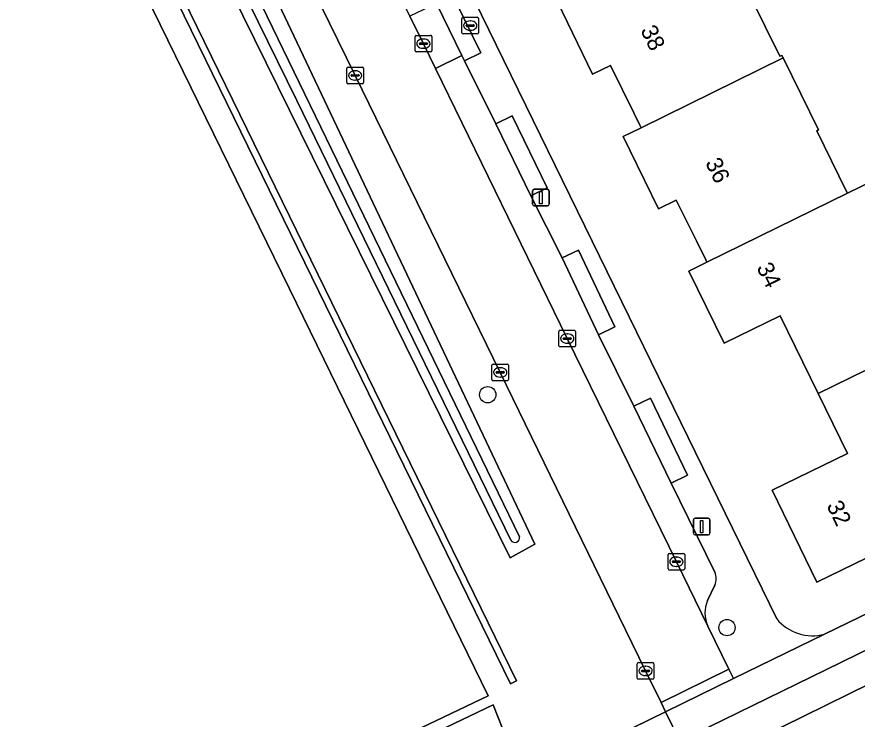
# Model space of a CAD drawing. Extents: x 160455 to 162082, y 388339 to 389736.
# Drawn here: x 160648.2 to 160698.8, y 388806.3 to 388848.5 of the extents above; entities that cross this region are included whole.
import ezdxf

# ---------------------------------------------------------------- set-up
doc = ezdxf.new("R2010")
doc.units = 0
for name, color, linetype in [('IMGEO_Boom', 7, 'Continuous'), ('IMGEO_Brandkraan', 7, 'Continuous'), ('IMGEO_Erf', 7, 'Continuous'), ('IMGEO_Fietspad_gesloten', 7, 'Continuous'), ('IMGEO_Groenvoorziening', 7, 'Continuous'), ('IMGEO_Haag', 7, 'Continuous'), ('IMGEO_Kolk', 7, 'Continuous'), ('IMGEO_Lichtmast', 7, 'Continuous'), ('IMGEO_Oever', 7, 'Continuous'), ('IMGEO_Pand', 7, 'Continuous'), ('IMGEO_Pand_nummerreeks', 7, 'Continuous'), ('IMGEO_Parkeervlak_open', 7, 'Continuous'), ('IMGEO_Rijbaan_lokaal_gesloten', 7, 'Continuous'), ('IMGEO_Rijbaan_lokaal_open', 7, 'Continuous'), ('IMGEO_Verkeerseiland_open', 7, 'Continuous'), ('IMGEO_Voetpad_open', 7, 'Continuous'), ('IMGEO_Waterloop', 7, 'Continuous')]:
    doc.layers.add(name, color=color, linetype=linetype)

msp = doc.modelspace()

# ---------------------------------------------------------------- linework, layer by layer
at = {"layer": 'IMGEO_Boom'}
for centre in [(160676.553, 388825.778), (160690.942, 388811.777)]:
    msp.add_circle(centre, 0.489, dxfattribs=at)
at = {"layer": 'IMGEO_Brandkraan'}
for p, q in [((160675.001, 388847.544), (160675.001, 388848.396)), ((160675.076, 388848.47), (160675.928, 388848.47)), ((160675.489, 388848.25), (160675.514, 388848.25)), ((160676.002, 388848.396), (160676.002, 388847.544)), ((160675.26, 388847.964), (160675.26, 388847.976)), ((160675.698, 388847.927), (160675.3, 388847.927)), ((160675.303, 388848.013), (160675.701, 388848.013)), ((160675.512, 388847.69), (160675.487, 388847.69)), ((160675.744, 388847.976), (160675.744, 388847.964)), ((160675.928, 388847.47), (160675.076, 388847.47))]:
    msp.add_line(p, q, dxfattribs=at)
for points in [[(160675.001, 388847.544), (160675.001, 388848.396)], [(160675.076, 388848.47), (160675.928, 388848.47)], [(160676.002, 388848.396), (160676.002, 388847.544)], [(160675.928, 388847.47), (160675.076, 388847.47)]]:
    msp.add_lwpolyline(points, dxfattribs=at)
for centre, radius, start, end in [((160675.078, 388848.394), 0.0765, 91.552, 178.448), ((160675.078, 388848.394), 0.0765, 91.552, 178.448), ((160675.926, 388848.394), 0.0765, 1.552, 88.448), ((160675.926, 388848.394), 0.0765, 1.552, 88.448), ((160675.078, 388847.546), 0.0765, 181.552, 268.448), ((160675.078, 388847.546), 0.0765, 181.552, 268.448), ((160675.3, 388847.973), 0.0403, 85.8775, 175.7526), ((160675.297, 388847.963), 0.0366, 178.938, 274.7102), ((160675.701, 388847.97), 0.043, 264.8664, 352.4533), ((160675.705, 388847.975), 0.0386, 1.7309, 96.639), ((160675.926, 388847.546), 0.0765, 271.552, 358.448), ((160675.926, 388847.546), 0.0765, 271.552, 358.448)]:
    msp.add_arc(centre, radius, start, end, dxfattribs=at)
for centre, major_axis, ratio, start_param, end_param in [((160675.488, 388847.97), (-0.387, 0.002), 0.722429, 4.712389, 7.853982), ((160675.513, 388847.97), (-0.39, 0.002), 0.717154, 1.570796, 4.712389)]:
    msp.add_ellipse(centre, major_axis=major_axis, ratio=ratio, start_param=start_param, end_param=end_param, dxfattribs=at)
at = {"layer": 'IMGEO_Erf'}
msp.add_lwpolyline([(160626.224, 388910.601), (160605.955, 388923.367), (160604.958, 388924.006), (160591.062, 388933.242), (160554.786, 388954.994), (160549.577, 388958.117), (160548.847, 388958.571), (160547.705, 388955.023), (160547.57, 388954.603), (160547.996, 388954.609), (160548.691, 388954.505), (160549.504, 388954.293), (160553.273, 388951.494), (160551.28, 388947.987), (160550.48, 388945.512), (160506.381, 388848.187), (160613.222, 388781.291), (160619.273, 388780.316), (160676.573, 388807.682), (160664.626, 388832.146)], close=True, dxfattribs=at)
for points in [[(160682.063, 388876.722), (160680.283, 388872.993), (160681.274, 388870.861), (160681.651, 388870.048), (160681.722, 388869.896), (160682.393, 388870.224), (160684.526, 388865.893), (160686.368, 388862.153), (160688.497, 388857.831), (160690.263, 388854.244), (160690.338, 388854.092), (160692.463, 388849.779), (160692.355, 388849.726), (160694.126, 388846.13), (160694.234, 388846.183), (160694.309, 388846.03), (160696.442, 388841.699), (160696.334, 388841.646), (160697.222, 388839.843), (160698.11, 388838.041), (160698.184, 388837.89), (160699.781, 388838.674)], [(160666.392, 388868.639), (160693.93, 388812.297)], [(160704.545, 388818.501), (160696.351, 388814.509), (160693.66, 388820.032), (160698.189, 388822.254), (160696.426, 388825.855), (160695.048, 388828.67), (160694.129, 388830.531), (160690.773, 388828.885), (160688.656, 388833.212), (160689.734, 388833.741), (160689.659, 388833.894), (160689.101, 388835.029), (160687.894, 388837.484), (160686.815, 388836.959), (160684.703, 388841.305), (160685.78, 388841.835), (160685.708, 388841.982), (160685.362, 388842.685), (160683.936, 388845.579), (160682.863, 388845.047), (160680.746, 388849.393)], [(160696.811, 388811.38), (160705.134, 388815.433), (160714.616, 388820.104)]]:
    msp.add_lwpolyline(points, dxfattribs=at)
msp.add_arc((160696.093, 388814.108), 2.821, 219.9382, 284.7501, dxfattribs=at)
at = {"layer": 'IMGEO_Fietspad_gesloten'}
msp.add_lwpolyline([(160935.958, 388926.245), (160935.472, 388926.041), (160929.623, 388923.115), (160929.542, 388923.081), (160924.149, 388920.448), (160820.314, 388869.678), (160812.524, 388865.895), (160804.151, 388861.828), (160752.018, 388836.29), (160739.38, 388830.051), (160696.889, 388809.242), (160688.114, 388804.953), (160688.97, 388803.215), (160707.492, 388812.318), (160716.69, 388816.833), (160716.639, 388816.936), (160723.758, 388820.418), (160723.804, 388820.325), (160740.999, 388828.766), (160761.388, 388838.743), (160804.958, 388860.084), (160820.353, 388867.581)], dxfattribs=at)
at = {"layer": 'IMGEO_Groenvoorziening'}
for points in [[(160571.444, 388750), (160571.754, 388750.166), (160572.065, 388750.329), (160607.803, 388767.824), (160687.247, 388806.714), (160686.973, 388807.274), (160686.045, 388809.17), (160684.847, 388811.633), (160677.31, 388827.125), (160668.584, 388844.978), (160659.808, 388862.897), (160659.071, 388864.445), (160648.25, 388886.548), (160638.47, 388906.585), (160629.688, 388924.586), (160620.814, 388942.765), (160619.643, 388945.116), (160619.032, 388946.319), (160618.392, 388947.991), (160617.059, 388948.01), (160612.318, 388945.878)], [(160632.719, 388914.731), (160654.274, 388869.794), (160679.394, 388816.794), (160677.9, 388815.979), (160631.061, 388910.967)], [(160626.224, 388910.601), (160664.626, 388832.146), (160676.573, 388807.682), (160619.273, 388780.316)], [(160620.942, 388780.351), (160676.881, 388807.14), (160677.485, 388805.614), (160666.685, 388800.384), (160667.733, 388798.19), (160594.565, 388763.508)]]:
    msp.add_lwpolyline(points, dxfattribs=at)
for points in [[(160678.293, 388808.574), (160628.33, 388910.796), (160628.082, 388911.372), (160627.729, 388911.891), (160627.283, 388912.333), (160626.762, 388912.683), (160626.574, 388912.777), (160608.695, 388923.959), (160608.477, 388923.597), (160626.439, 388912.364), (160626.539, 388912.317), (160627.025, 388912.014), (160627.436, 388911.616), (160627.756, 388911.141), (160627.97, 388910.61), (160677.93, 388808.386)], [(160627.97, 388910.61), (160627.756, 388911.141), (160627.436, 388911.616), (160627.025, 388912.014), (160626.539, 388912.317), (160626.439, 388912.364), (160608.477, 388923.597), (160608.695, 388923.959), (160626.574, 388912.777), (160626.762, 388912.683), (160627.283, 388912.333), (160627.729, 388911.891), (160628.082, 388911.372), (160628.33, 388910.796), (160678.293, 388808.574), (160677.93, 388808.386)]]:
    msp.add_lwpolyline(points, close=True, dxfattribs=at)
at = {"layer": 'IMGEO_Haag'}
msp.add_lwpolyline([(160678.293, 388808.574), (160628.33, 388910.796), (160628.082, 388911.372), (160627.729, 388911.891), (160627.283, 388912.333), (160626.762, 388912.683), (160626.574, 388912.777), (160608.695, 388923.959), (160608.477, 388923.597), (160626.439, 388912.364), (160626.539, 388912.317), (160627.025, 388912.014), (160627.436, 388911.616), (160627.756, 388911.141), (160627.97, 388910.61), (160677.93, 388808.386)], close=True, dxfattribs=at)
at = {"layer": 'IMGEO_Kolk'}
for p, q in [((160672.184, 388846.461), (160672.184, 388847.313)), ((160672.259, 388847.387), (160673.111, 388847.387)), ((160672.672, 388847.167), (160672.697, 388847.167)), ((160673.185, 388847.313), (160673.185, 388846.461)), ((160672.443, 388846.881), (160672.443, 388846.893)), ((160672.881, 388846.844), (160672.483, 388846.844)), ((160672.486, 388846.93), (160672.884, 388846.93)), ((160672.695, 388846.607), (160672.67, 388846.607)), ((160672.927, 388846.893), (160672.927, 388846.881)), ((160673.111, 388846.387), (160672.259, 388846.387)), ((160668.082, 388844.551), (160668.082, 388845.403)), ((160668.157, 388845.477), (160669.009, 388845.477)), ((160668.384, 388845.02), (160668.782, 388845.02)), ((160668.57, 388845.257), (160668.595, 388845.257)), ((160669.083, 388845.403), (160669.083, 388844.551)), ((160668.341, 388844.971), (160668.341, 388844.983)), ((160668.779, 388844.934), (160668.381, 388844.934)), ((160668.593, 388844.697), (160668.568, 388844.697)), ((160668.825, 388844.983), (160668.825, 388844.971)), ((160669.009, 388844.477), (160668.157, 388844.477)), ((160680.836, 388828.726), (160680.836, 388829.578)), ((160680.911, 388829.652), (160681.763, 388829.652)), ((160681.324, 388829.432), (160681.349, 388829.432)), ((160681.837, 388829.578), (160681.837, 388828.726)), ((160681.095, 388829.146), (160681.095, 388829.158)), ((160681.533, 388829.109), (160681.135, 388829.109)), ((160681.138, 388829.195), (160681.536, 388829.195)), ((160681.347, 388828.872), (160681.322, 388828.872)), ((160681.579, 388829.158), (160681.579, 388829.146)), ((160681.763, 388828.652), (160680.911, 388828.652)), ((160676.807, 388826.698), (160676.807, 388827.55)), ((160676.882, 388827.624), (160677.734, 388827.624)), ((160677.295, 388827.404), (160677.32, 388827.404)), ((160677.808, 388827.55), (160677.808, 388826.698)), ((160677.066, 388827.118), (160677.066, 388827.13)), ((160677.504, 388827.081), (160677.106, 388827.081)), ((160677.109, 388827.167), (160677.507, 388827.167)), ((160677.318, 388826.844), (160677.293, 388826.844)), ((160677.55, 388827.13), (160677.55, 388827.118)), ((160677.734, 388826.624), (160676.882, 388826.624)), ((160687.471, 388816.24), (160688.323, 388816.24)), ((160687.396, 388815.314), (160687.396, 388816.166)), ((160687.655, 388815.734), (160687.655, 388815.746)), ((160687.698, 388815.783), (160688.096, 388815.783)), ((160687.884, 388816.02), (160687.909, 388816.02)), ((160688.139, 388815.746), (160688.139, 388815.734)), ((160688.397, 388816.166), (160688.397, 388815.314)), ((160688.323, 388815.24), (160687.471, 388815.24)), ((160688.093, 388815.697), (160687.695, 388815.697)), ((160687.907, 388815.46), (160687.882, 388815.46)), ((160685.618, 388809.67), (160686.47, 388809.67)), ((160685.543, 388808.744), (160685.543, 388809.596)), ((160685.802, 388809.164), (160685.802, 388809.176)), ((160685.845, 388809.213), (160686.243, 388809.213)), ((160686.031, 388809.45), (160686.056, 388809.45)), ((160686.286, 388809.176), (160686.286, 388809.164)), ((160686.544, 388809.596), (160686.544, 388808.744)), ((160686.47, 388808.67), (160685.618, 388808.67)), ((160686.24, 388809.127), (160685.842, 388809.127)), ((160686.054, 388808.89), (160686.029, 388808.89))]:
    msp.add_line(p, q, dxfattribs=at)
for points in [[(160672.184, 388846.461), (160672.184, 388847.313)], [(160672.259, 388847.387), (160673.111, 388847.387)], [(160673.185, 388847.313), (160673.185, 388846.461)], [(160673.111, 388846.387), (160672.259, 388846.387)], [(160668.082, 388844.551), (160668.082, 388845.403)], [(160668.157, 388845.477), (160669.009, 388845.477)], [(160669.083, 388845.403), (160669.083, 388844.551)], [(160669.009, 388844.477), (160668.157, 388844.477)], [(160680.836, 388828.726), (160680.836, 388829.578)], [(160680.911, 388829.652), (160681.763, 388829.652)], [(160681.837, 388829.578), (160681.837, 388828.726)], [(160681.763, 388828.652), (160680.911, 388828.652)], [(160676.807, 388826.698), (160676.807, 388827.55)], [(160676.882, 388827.624), (160677.734, 388827.624)], [(160677.808, 388827.55), (160677.808, 388826.698)], [(160677.734, 388826.624), (160676.882, 388826.624)], [(160687.471, 388816.24), (160688.323, 388816.24)], [(160687.396, 388815.314), (160687.396, 388816.166)], [(160688.397, 388816.166), (160688.397, 388815.314)], [(160688.323, 388815.24), (160687.471, 388815.24)], [(160685.618, 388809.67), (160686.47, 388809.67)], [(160685.543, 388808.744), (160685.543, 388809.596)], [(160686.544, 388809.596), (160686.544, 388808.744)], [(160686.47, 388808.67), (160685.618, 388808.67)]]:
    msp.add_lwpolyline(points, dxfattribs=at)
for centre, radius, start, end in [((160672.261, 388847.311), 0.0765, 91.552, 178.448), ((160672.261, 388847.311), 0.0765, 91.552, 178.448), ((160673.109, 388847.311), 0.0765, 1.552, 88.448), ((160673.109, 388847.311), 0.0765, 1.552, 88.448), ((160672.483, 388846.89), 0.0403, 85.8775, 175.7526), ((160672.48, 388846.88), 0.0366, 178.938, 274.7102), ((160672.884, 388846.887), 0.043, 264.8664, 352.4533), ((160672.888, 388846.892), 0.0386, 1.7309, 96.639), ((160672.261, 388846.463), 0.0765, 181.552, 268.448), ((160672.261, 388846.463), 0.0765, 181.552, 268.448), ((160673.109, 388846.463), 0.0765, 271.552, 358.448), ((160673.109, 388846.463), 0.0765, 271.552, 358.448), ((160668.159, 388845.401), 0.0765, 91.552, 178.448), ((160668.159, 388845.401), 0.0765, 91.552, 178.448), ((160668.381, 388844.98), 0.0403, 85.8775, 175.7526), ((160668.786, 388844.982), 0.0386, 1.7309, 96.639), ((160669.007, 388845.401), 0.0765, 1.552, 88.448), ((160669.007, 388845.401), 0.0765, 1.552, 88.448), ((160668.159, 388844.553), 0.0765, 181.552, 268.448), ((160668.159, 388844.553), 0.0765, 181.552, 268.448), ((160668.378, 388844.97), 0.0366, 178.938, 274.7102), ((160668.782, 388844.977), 0.043, 264.8664, 352.4533), ((160669.007, 388844.553), 0.0765, 271.552, 358.448), ((160669.007, 388844.553), 0.0765, 271.552, 358.448), ((160680.913, 388829.576), 0.0765, 91.552, 178.448), ((160680.913, 388829.576), 0.0765, 91.552, 178.448), ((160681.761, 388829.576), 0.0765, 1.552, 88.448), ((160681.761, 388829.576), 0.0765, 1.552, 88.448), ((160681.135, 388829.155), 0.0403, 85.8775, 175.7526), ((160681.132, 388829.145), 0.0366, 178.938, 274.7102), ((160681.536, 388829.152), 0.043, 264.8664, 352.4533), ((160681.54, 388829.157), 0.0386, 1.7309, 96.639), ((160680.913, 388828.728), 0.0765, 181.552, 268.448), ((160680.913, 388828.728), 0.0765, 181.552, 268.448), ((160681.761, 388828.728), 0.0765, 271.552, 358.448), ((160681.761, 388828.728), 0.0765, 271.552, 358.448), ((160676.884, 388827.548), 0.0765, 91.552, 178.448), ((160676.884, 388827.548), 0.0765, 91.552, 178.448), ((160677.732, 388827.548), 0.0765, 1.552, 88.448), ((160677.732, 388827.548), 0.0765, 1.552, 88.448), ((160677.106, 388827.127), 0.0403, 85.8775, 175.7526), ((160677.103, 388827.117), 0.0366, 178.938, 274.7102), ((160677.507, 388827.124), 0.043, 264.8664, 352.4533), ((160677.511, 388827.129), 0.0386, 1.7309, 96.639), ((160676.884, 388826.7), 0.0765, 181.552, 268.448), ((160676.884, 388826.7), 0.0765, 181.552, 268.448), ((160677.732, 388826.7), 0.0765, 271.552, 358.448), ((160677.732, 388826.7), 0.0765, 271.552, 358.448), ((160687.473, 388816.164), 0.0765, 91.552, 178.448), ((160687.473, 388816.164), 0.0765, 91.552, 178.448), ((160688.321, 388816.164), 0.0765, 1.552, 88.448), ((160688.321, 388816.164), 0.0765, 1.552, 88.448), ((160687.695, 388815.743), 0.0403, 85.8775, 175.7526), ((160687.692, 388815.733), 0.0366, 178.938, 274.7102), ((160688.096, 388815.74), 0.043, 264.8664, 352.4533), ((160688.1, 388815.745), 0.0386, 1.7309, 96.639), ((160687.473, 388815.316), 0.0765, 181.552, 268.448), ((160687.473, 388815.316), 0.0765, 181.552, 268.448), ((160688.321, 388815.316), 0.0765, 271.552, 358.448), ((160688.321, 388815.316), 0.0765, 271.552, 358.448), ((160685.62, 388809.594), 0.0765, 91.552, 178.448), ((160685.62, 388809.594), 0.0765, 91.552, 178.448), ((160686.468, 388809.594), 0.0765, 1.552, 88.448), ((160686.468, 388809.594), 0.0765, 1.552, 88.448), ((160685.842, 388809.173), 0.0403, 85.8775, 175.7526), ((160685.839, 388809.163), 0.0366, 178.938, 274.7102), ((160686.243, 388809.17), 0.043, 264.8664, 352.4533), ((160686.247, 388809.175), 0.0386, 1.7309, 96.639), ((160685.62, 388808.746), 0.0765, 181.552, 268.448), ((160685.62, 388808.746), 0.0765, 181.552, 268.448), ((160686.468, 388808.746), 0.0765, 271.552, 358.448), ((160686.468, 388808.746), 0.0765, 271.552, 358.448)]:
    msp.add_arc(centre, radius, start, end, dxfattribs=at)
for centre, major_axis, ratio, start_param, end_param in [((160672.671, 388846.887), (-0.387, 0.002), 0.722429, 4.712389, 7.853982), ((160672.696, 388846.887), (-0.39, 0.002), 0.717154, 1.570796, 4.712389), ((160668.569, 388844.977), (-0.387, 0.002), 0.722429, 4.712389, 7.853982), ((160668.594, 388844.977), (-0.39, 0.002), 0.717154, 1.570796, 4.712389), ((160681.323, 388829.152), (-0.387, 0.002), 0.722429, 4.712389, 7.853982), ((160681.348, 388829.152), (-0.39, 0.002), 0.717154, 1.570796, 4.712389), ((160677.294, 388827.124), (-0.387, 0.002), 0.722429, 4.712389, 7.853982), ((160677.319, 388827.124), (-0.39, 0.002), 0.717154, 1.570796, 4.712389), ((160687.883, 388815.74), (-0.387, 0.002), 0.722429, 4.712389, 7.853982), ((160687.908, 388815.74), (-0.39, 0.002), 0.717154, 1.570796, 4.712389), ((160686.03, 388809.17), (-0.387, 0.002), 0.722429, 4.712389, 7.853982), ((160686.055, 388809.17), (-0.39, 0.002), 0.717154, 1.570796, 4.712389)]:
    msp.add_ellipse(centre, major_axis=major_axis, ratio=ratio, start_param=start_param, end_param=end_param, dxfattribs=at)
at = {"layer": 'IMGEO_Lichtmast'}
for p, q in [((160679.255, 388837.231), (160679.255, 388838.031)), ((160679.255, 388838.031), (160679.255, 388837.231)), ((160679.355, 388838.131), (160680.145, 388838.131)), ((160680.145, 388838.131), (160679.355, 388838.131)), ((160680.245, 388838.031), (160680.245, 388837.231)), ((160680.245, 388837.231), (160680.245, 388838.031)), ((160680.145, 388837.131), (160679.355, 388837.131)), ((160679.355, 388837.131), (160680.145, 388837.131)), ((160688.919, 388817.45), (160688.919, 388818.25)), ((160688.919, 388818.25), (160688.919, 388817.45)), ((160689.019, 388818.35), (160689.809, 388818.35)), ((160689.809, 388818.35), (160689.019, 388818.35)), ((160689.909, 388818.25), (160689.909, 388817.45)), ((160689.909, 388817.45), (160689.909, 388818.25)), ((160689.809, 388817.35), (160689.019, 388817.35)), ((160689.019, 388817.35), (160689.809, 388817.35))]:
    msp.add_line(p, q, dxfattribs=at)
for points in [[(160679.675, 388838.006), (160679.825, 388838.006), (160679.825, 388837.256), (160679.675, 388837.256), (160679.675, 388838.006)], [(160689.339, 388818.225), (160689.489, 388818.225), (160689.489, 388817.475), (160689.339, 388817.475), (160689.339, 388818.225)]]:
    msp.add_lwpolyline(points, dxfattribs=at)
for centre, start, end in [((160679.355, 388838.031), 90, 180), ((160679.355, 388838.031), 90, 180), ((160680.145, 388838.031), 0, 90), ((160680.145, 388838.031), 360, 90), ((160679.355, 388837.231), 180, 270), ((160679.355, 388837.231), 180, 270), ((160680.145, 388837.231), 270, 0), ((160680.145, 388837.231), 270, 0), ((160689.019, 388818.25), 90, 180), ((160689.019, 388818.25), 90, 180), ((160689.809, 388818.25), 0, 90), ((160689.809, 388818.25), 360, 90), ((160689.019, 388817.45), 180, 270), ((160689.019, 388817.45), 180, 270), ((160689.809, 388817.45), 270, 0), ((160689.809, 388817.45), 270, 0)]:
    msp.add_arc(centre, 0.1, start, end, dxfattribs=at)
at = {"layer": 'IMGEO_Oever'}
for points in [[(160631.061, 388910.967), (160677.9, 388815.979), (160679.394, 388816.794), (160654.274, 388869.794), (160632.719, 388914.731)], [(160631.643, 388912.704), (160661.664, 388851.883), (160678.46, 388817.242)], [(160677.947, 388817.037), (160665.072, 388843.464), (160646.51, 388881.205), (160632.136, 388910.404)]]:
    msp.add_lwpolyline(points, dxfattribs=at)
msp.add_arc((160678.189, 388817.177), 0.279, 210.0642, 13.5001, dxfattribs=at)
at = {"layer": 'IMGEO_Pand'}
for points in [[(160690.338, 388854.092), (160681.824, 388849.921), (160680.746, 388849.393), (160682.863, 388845.047), (160683.936, 388845.579), (160685.362, 388842.685), (160685.708, 388841.982), (160685.78, 388841.835), (160694.309, 388846.03), (160694.234, 388846.183), (160694.126, 388846.13), (160692.355, 388849.726), (160692.463, 388849.779)], [(160694.309, 388846.03), (160685.78, 388841.835), (160684.703, 388841.305), (160686.815, 388836.959), (160687.894, 388837.484), (160689.101, 388835.029), (160689.659, 388833.894), (160689.734, 388833.741), (160698.184, 388837.89), (160698.11, 388838.041), (160697.222, 388839.843), (160696.334, 388841.646), (160696.442, 388841.699)], [(160702.906, 388833.846), (160702.304, 388833.55), (160699.781, 388838.674), (160698.184, 388837.89), (160689.734, 388833.741), (160688.656, 388833.212), (160690.773, 388828.885), (160694.129, 388830.531), (160695.048, 388828.67), (160696.426, 388825.855), (160701.206, 388828.193), (160704.819, 388829.96)], [(160701.286, 388828.03), (160701.206, 388828.193), (160696.426, 388825.855), (160698.189, 388822.254), (160693.66, 388820.032), (160696.351, 388814.509), (160704.545, 388818.501), (160705.7, 388819.064), (160702.683, 388825.192)]]:
    msp.add_lwpolyline(points, close=True, dxfattribs=at)
at = {"layer": 'IMGEO_Parkeervlak_open'}
msp.add_lwpolyline([(160673.47, 388849.311), (160671.877, 388848.532), (160672.683, 388846.886), (160673.407, 388845.402), (160675, 388846.179)], close=True, dxfattribs=at)
for points in [[(160677.034, 388842.069), (160675.16, 388845.85), (160675, 388846.179), (160673.407, 388845.402), (160681.336, 388829.151), (160687.896, 388815.74), (160689.791, 388811.87)], [(160690.214, 388815.112), (160687.585, 388820.464), (160685.343, 388825.087), (160683.209, 388829.387), (160681.023, 388834.001), (160679.143, 388837.742), (160677.034, 388842.069)], [(160689.778, 388813.406), (160690.212, 388814.325)]]:
    msp.add_lwpolyline(points, dxfattribs=at)
for centre, radius, start, end in [((160689.246, 388814.721), 1.044, 337.7107, 21.9981), ((160691.451, 388812.652), 1.835, 155.7361, 205.2338)]:
    msp.add_arc(centre, radius, start, end, dxfattribs=at)
at = {"layer": 'IMGEO_Rijbaan_lokaal_gesloten'}
msp.add_lwpolyline([(160673.407, 388845.402), (160672.683, 388846.886), (160671.877, 388848.532), (160669.467, 388853.454), (160667.952, 388856.548), (160663.869, 388864.889), (160663.112, 388866.432), (160659.071, 388864.445), (160659.808, 388862.897), (160668.584, 388844.978), (160677.31, 388827.125), (160684.847, 388811.633), (160686.045, 388809.17), (160686.973, 388807.274), (160691.057, 388809.275), (160689.791, 388811.87), (160687.896, 388815.74), (160681.336, 388829.151)], close=True, dxfattribs=at)
at = {"layer": 'IMGEO_Rijbaan_lokaal_open'}
msp.add_lwpolyline([(160687.247, 388806.714), (160691.333, 388808.709), (160691.057, 388809.275), (160686.973, 388807.274)], close=True, dxfattribs=at)
at = {"layer": 'IMGEO_Verkeerseiland_open'}
msp.add_lwpolyline([(160702.657, 388809.195), (160707.533, 388811.581), (160716.991, 388816.218), (160716.69, 388816.833), (160707.492, 388812.318), (160688.97, 388803.215), (160685.77, 388801.642), (160686.645, 388799.828), (160686.823, 388799.459), (160697.98, 388804.929), (160700.703, 388806.24), (160700.822, 388806.3), (160700.991, 388806.404)], dxfattribs=at)
at = {"layer": 'IMGEO_Voetpad_open'}
for points in [[(160693.93, 388812.297), (160666.392, 388868.639)], [(160665.569, 388865.495), (160669.119, 388858.241), (160669.569, 388858.46), (160671.676, 388854.152), (160671.227, 388853.933), (160673.055, 388850.162), (160674.044, 388850.645), (160676.149, 388846.333), (160675.16, 388845.85), (160677.034, 388842.069), (160678.023, 388842.551), (160680.132, 388838.224), (160679.143, 388837.742), (160681.023, 388834.001), (160682.017, 388834.472), (160684.203, 388829.858), (160683.209, 388829.387), (160685.343, 388825.087), (160686.333, 388825.567), (160688.575, 388820.944), (160687.585, 388820.464), (160690.214, 388815.112)], [(160755.104, 388839.929), (160749.832, 388837.359), (160745.755, 388835.344), (160740.243, 388832.65), (160732.091, 388828.627), (160722.854, 388824.118), (160714.616, 388820.104), (160705.134, 388815.433), (160696.811, 388811.38), (160691.333, 388808.709), (160687.247, 388806.714), (160688.114, 388804.953), (160696.889, 388809.242), (160739.38, 388830.051), (160752.018, 388836.29), (160804.151, 388861.828)], [(160690.212, 388814.325), (160689.778, 388813.406)], [(160689.791, 388811.87), (160691.057, 388809.275), (160691.333, 388808.709), (160696.811, 388811.38)], [(160678.244, 388800.129), (160688.114, 388804.953), (160687.247, 388806.714), (160607.803, 388767.824), (160572.065, 388750.329), (160571.754, 388750.166), (160571.444, 388750)]]:
    msp.add_lwpolyline(points, dxfattribs=at)
for points in [[(160674.044, 388850.645), (160673.055, 388850.162), (160673.47, 388849.311), (160675, 388846.179), (160675.16, 388845.85), (160676.149, 388846.333)], [(160679.143, 388837.742), (160680.132, 388838.224), (160678.023, 388842.551), (160677.034, 388842.069)], [(160683.209, 388829.387), (160684.203, 388829.858), (160682.017, 388834.472), (160681.023, 388834.001)], [(160685.343, 388825.087), (160687.585, 388820.464), (160688.575, 388820.944), (160686.333, 388825.567)]]:
    msp.add_lwpolyline(points, close=True, dxfattribs=at)
for centre, radius, start, end in [((160689.246, 388814.721), 1.044, 337.7107, 21.9981), ((160691.451, 388812.652), 1.835, 155.7361, 205.2338), ((160696.093, 388814.108), 2.821, 219.9382, 284.7501)]:
    msp.add_arc(centre, radius, start, end, dxfattribs=at)
at = {"layer": 'IMGEO_Waterloop'}
for points in [[(160678.46, 388817.242), (160661.664, 388851.883), (160631.643, 388912.704)], [(160632.136, 388910.404), (160646.51, 388881.205), (160665.072, 388843.464), (160677.947, 388817.037)]]:
    msp.add_lwpolyline(points, dxfattribs=at)
msp.add_lwpolyline([(160506.186, 388847.875), (160505.054, 388846.068), (160613.149, 388778.387), (160616.579, 388777.834), (160619.2, 388777.412), (160622.048, 388778.768), (160666.685, 388800.384), (160677.485, 388805.614), (160676.881, 388807.14), (160620.942, 388780.351), (160619.568, 388779.697), (160618.745, 388779.83), (160613.517, 388780.672)], close=True, dxfattribs=at)
msp.add_arc((160678.189, 388817.177), 0.279, 210.0642, 13.5001, dxfattribs=at)

# ---------------------------------------------------------------- texts
at = {"layer": 'IMGEO_Pand_nummerreeks'}
for s, rotation, p in [('38', 296.0465, (160685.718, 388847.7)), ('36', 296.0465, (160689.612, 388839.729)), ('34', 296.1782, (160692.694, 388833.433)), ('32', 295.9777, (160696.908, 388819.12))]:
    msp.add_text(s, height=1, rotation=rotation, dxfattribs=at).set_placement(p)

doc.saveas('drawing.dxf')
